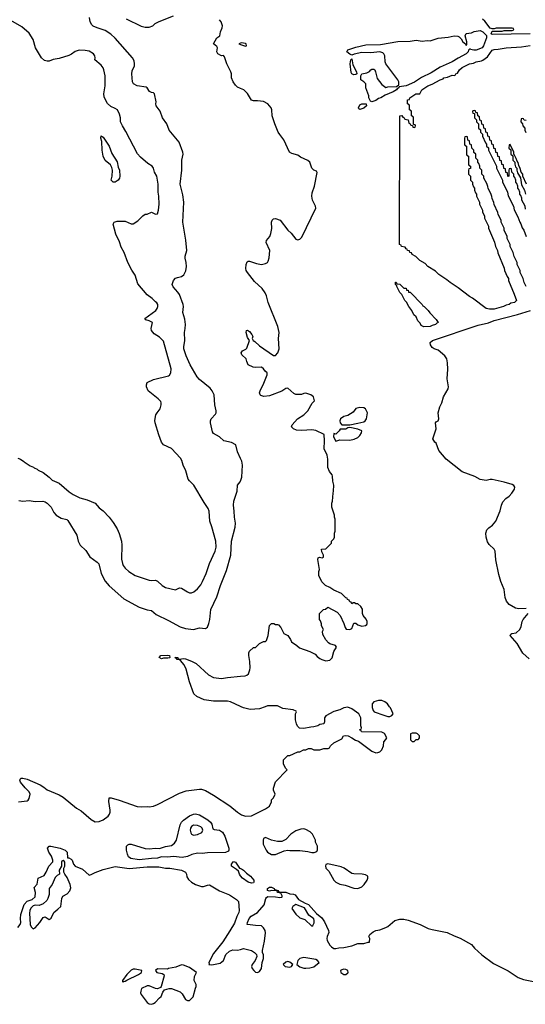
# Model space of a CAD drawing. Header units: inches. Extents: x 1771504 to 1971212, y 471788 to 643615.
# Tile 541 of 587: x 1937797 to 1942840, y 527034 to 536850. Entities that reach past the tile are written whole.
import ezdxf

# ---------------------------------------------------------------- set-up
doc = ezdxf.new("R2010")
doc.units = ezdxf.units.IN
doc.header["$MEASUREMENT"] = 0
for name, color, linetype in [('B9532', 7, 'Continuous'), ('B9533', 7, 'Continuous'), ('B9542', 7, 'Continuous'), ('B9543', 7, 'Continuous')]:
    doc.layers.add(name, color=color, linetype=linetype)

msp = doc.modelspace()

# ---------------------------------------------------------------- linework, layer by layer
at = {"layer": 'B9532', "color": 5}
for points, elevation in [([(1937785.9, 529054.1), (1937870, 529063), (1937881.2, 529070), (1937893.1, 529086.9), (1937902, 529130), (1937891, 529151), (1937850, 529192), (1937803.7, 529250), (1937797.2, 529270), (1937800.9, 529279.1), (1937812.9, 529287.1), (1937830, 529287.7), (1937870, 529279.3), (1938000.9, 529220.9), (1938038.3, 529198.3), (1938070, 529170.7), (1938190, 529122.8), (1938230, 529098.8), (1938364.7, 528990), (1938410, 528964), (1938510, 528875.5), (1938550, 528854.4), (1938590, 528856.4), (1938630, 528872.4), (1938679.5, 528910), (1938694, 528930), (1938700.7, 528950), (1938700.7, 528970), (1938684.7, 529055.3), (1938690, 529091.3), (1938710, 529091), (1938790, 529068.2), (1938970, 529007.3), (1939010, 529002.8), (1939070, 529006.8), (1939090, 529004), (1939130, 529010.6), (1939170, 529025.5), (1939390, 529140.5), (1939458.9, 529161.1), (1939590, 529178.8), (1939610, 529177.3), (1939650, 529164), (1939730, 529118), (1939893.1, 529013.1), (1939970, 528950.7), (1940000, 528930.7)], 240), ([(1937779.7, 527800.3), (1937802.9, 527830), (1937809.6, 527850), (1937805.1, 527890), (1937809.5, 527930), (1937841.2, 528030), (1937870, 528061), (1937920.2, 528079.8), (1937950, 528106), (1937954.5, 528150), (1937942, 528198), (1937970, 528232), (1937982, 528290), (1938041.2, 528318.8), (1938062, 528350), (1938088.7, 528410), (1938127.3, 528452.7), (1938128, 528470), (1938115.3, 528510), (1938088.7, 528550), (1938075.3, 528590), (1938090, 528612), (1938108.7, 528611.3), (1938202, 528590), (1938252, 528570), (1938271.3, 528550), (1938274, 528494), (1938286, 528494), (1938310, 528482), (1938322, 528470), (1938334.8, 528430), (1938350.4, 528410.4), (1938422.3, 528382.3), (1938490, 528322.8), (1938510, 528327.3), (1938550, 528348.5), (1938630, 528379.1), (1938750, 528406.8), (1938890, 528387.3), (1939070, 528404.6), (1939184.6, 528404.6), (1939250, 528391.7), (1939294, 528390), (1939410, 528372.7), (1939452, 528350), (1939462, 528330), (1939463.6, 528303.6), (1939479.6, 528279.6), (1939512, 528250), (1939552, 528230), (1939610, 528208.2), (1939630, 528208.2), (1939670, 528222.4), (1939690, 528224.4), (1939790, 528163.6), (1939890, 528127), (1939960, 528080), (1939979.1, 528059.1), (1939987.1, 527970), (1939982.7, 527950), (1939962.7, 527910), (1939938.1, 527841.9), (1939894.3, 527765.7), (1939822.5, 527657.5), (1939730, 527538.9), (1939683.8, 527450), (1939685.4, 527434.6), (1939682, 527430), (1939712.1, 527427.9), (1939796, 527444), (1939828.7, 527470), (1939854, 527530), (1939890, 527562.8), (1939923.3, 527576.7), (1939970, 527573.1), (1940000, 527581.8)], 220), ([(1940000, 528315.8), (1939989.3, 528330), (1939980.4, 528360.4), (1939959.3, 528379.3), (1939909.2, 528410), (1939910, 528432), (1939930, 528458), (1939951, 528450), (1939990.8, 528390.8), (1940000, 528387.9)], 220)]:
    msp.add_lwpolyline(points, dxfattribs=dict(at, elevation=elevation))
at = {"layer": 'B9532', "color": 5, "elevation": 220}
for points in [[(1939617.8, 528537.8), (1939570, 528541), (1939513.7, 528526.2), (1939470, 528506.2), (1939416, 528496), (1939330, 528507.5), (1939270, 528502.4), (1939210, 528505.5), (1939170, 528489.8), (1939110, 528489), (1938990, 528474.2), (1938906, 528486), (1938883.2, 528503.2), (1938871.1, 528530), (1938862.6, 528570), (1938863, 528610), (1938875.1, 528624.9), (1938888.6, 528631.5), (1938910, 528630.3), (1939048.6, 528588.6), (1939090, 528585.2), (1939150, 528591.9), (1939190, 528588.9), (1939250, 528606.8), (1939310, 528618.5), (1939339.8, 528640.2), (1939359.9, 528670), (1939397.9, 528822.1), (1939411.8, 528850), (1939431, 528870), (1939490, 528912.6), (1939530, 528929.4), (1939550, 528932.3), (1939590, 528924.1), (1939673.6, 528873.6), (1939699.7, 528850), (1939713, 528830), (1939722.5, 528782.5), (1939735.8, 528775.8), (1939790, 528771), (1939820.7, 528750), (1939844.1, 528710), (1939884.6, 528590), (1939883.6, 528570), (1939878.1, 528561.9), (1939850, 528547.1), (1939670, 528544.5)], [(1939530, 528821), (1939512, 528808), (1939501.8, 528790), (1939498.8, 528770), (1939502.3, 528742.3), (1939510, 528729), (1939530, 528720.7), (1939570, 528727.6), (1939614.4, 528745.6), (1939624.8, 528770), (1939618.5, 528790), (1939602.4, 528802.4), (1939570, 528815.8)], [(1938230, 528466), (1938218, 528462), (1938214, 528450), (1938214, 528410), (1938192, 528370), (1938194, 528330), (1938170, 528318), (1938150, 528298), (1938121, 528230), (1938091.3, 528190), (1938091, 528130), (1938078.8, 528090), (1938066.8, 528070), (1938030, 528037.2), (1937990, 528019), (1937950, 528021.2), (1937930, 528017.2), (1937908, 527992), (1937899.1, 527970), (1937895.9, 527944.1), (1937903, 527830), (1937910, 527806), (1937930, 527786), (1937950, 527794.8), (1937976.1, 527823.9), (1937999.3, 527850), (1938030, 527898), (1938050, 527904.7), (1938090, 527881), (1938110, 527892), (1938137.2, 527950), (1938178.9, 527981.1), (1938208.7, 528010), (1938216, 528090), (1938226.3, 528113.7), (1938270, 528134), (1938295.6, 528164.4), (1938306.3, 528193.7), (1938300.9, 528230), (1938270, 528298), (1938246, 528330), (1938238, 528350), (1938238, 528390), (1938246, 528410), (1938246, 528450), (1938242, 528462)], [(1939410, 527426), (1939355.4, 527404.6), (1939282, 527390), (1939270, 527384), (1939170, 527388), (1939152, 527370), (1939164.7, 527350), (1939219.6, 527339.6), (1939234, 527330), (1939238, 527318), (1939207.5, 527212.5), (1939199.8, 527200.2), (1939170, 527189.2), (1939150, 527192.7), (1939090, 527217.2), (1939070, 527217.2), (1939011.3, 527190), (1939004, 527164), (1939002.8, 527150), (1939010, 527132), (1939070, 527051), (1939090, 527038.8), (1939110, 527034), (1939130, 527040.7), (1939149.5, 527050.5), (1939190, 527098), (1939209, 527111), (1939224.7, 527155.3), (1939242.7, 527177.3), (1939289.4, 527190.6), (1939310, 527190.5), (1939398.6, 527158.6), (1939419, 527139), (1939450, 527082), (1939470, 527072), (1939490, 527072), (1939528.7, 527110), (1939550, 527194), (1939558, 527210), (1939558, 527230), (1939538, 527270), (1939542, 527310), (1939562, 527350), (1939490, 527399.7), (1939430, 527425.1)], [(1938950, 527385.1), (1938930, 527383.5), (1938910, 527374.3), (1938864, 527330), (1938822, 527270), (1938822, 527262), (1938830, 527256), (1938837, 527263), (1938850, 527264.6), (1938864.7, 527275.3), (1938983.6, 527330), (1939012.7, 527350), (1939015.3, 527370)]]:
    msp.add_lwpolyline(points, close=True, dxfattribs=at)
at = {"layer": 'B9533', "color": 5}
for points, elevation in [([(1937779.8, 532479.8), (1937804.7, 532470), (1937817.1, 532457.1), (1937834.8, 532450), (1937841.6, 532441.6), (1937902.5, 532402.5), (1937934.8, 532390), (1937941.6, 532381.6), (1937970.8, 532370), (1937980.4, 532360.4), (1938030, 532334.4), (1938090, 532290.3), (1938120.2, 532260.2), (1938190.2, 532230.2), (1938290, 532142), (1938330, 532114.9), (1938397, 532083), (1938470, 532062.4), (1938550.4, 532030), (1938590, 531984.4), (1938630, 531952.4), (1938688.7, 531890), (1938730, 531837.1), (1938770, 531773), (1938790, 531727.3), (1938812.6, 531650), (1938816.9, 531610), (1938812.8, 531472.8), (1938820.9, 531430), (1938829.3, 531409.3), (1938850, 531380.4), (1938886, 531350), (1938950, 531307.6), (1939090, 531263.7), (1939110, 531259.5), (1939150, 531262.4), (1939170, 531254), (1939219.3, 531210), (1939250, 531190.4), (1939350, 531166.4), (1939390, 531185.5), (1939410, 531183.1), (1939470, 531145.7), (1939490, 531137), (1939510, 531135.8), (1939534.6, 531145.4), (1939570, 531176.4), (1939603.1, 531216.9), (1939621.2, 531250), (1939656.4, 531330), (1939689.8, 531430), (1939747.9, 531550), (1939755.7, 531590), (1939752, 531652), (1939713.8, 531793.8), (1939692.8, 531850), (1939687.2, 531950), (1939677.8, 531977.8), (1939635.4, 532035.4), (1939533.3, 532210), (1939490, 532251.8), (1939477.4, 532270), (1939452.9, 532352.9), (1939427, 532410), (1939414.7, 532454.7), (1939400.1, 532480.1), (1939310, 532575.1), (1939230, 532612.7), (1939210, 532637.2), (1939184, 532710), (1939147.3, 532830), (1939144.8, 532855.2), (1939156.2, 532910), (1939168.1, 532931.9), (1939199.3, 532970), (1939208.9, 533008.9), (1939208.7, 533030), (1939203.1, 533043.1), (1939179, 533070), (1939079, 533150), (1939061.2, 533190), (1939062, 533210), (1939070, 533231.3), (1939130, 533262.8), (1939281.2, 533298.8), (1939290, 533304.7), (1939305.2, 533330), (1939309.4, 533370), (1939230, 533644), (1939190, 533686), (1939138.3, 533718.3), (1939112.3, 533750), (1939109.5, 533770), (1939121.2, 533830), (1939090, 533847), (1939056, 533856), (1939045.2, 533870), (1939155.6, 533950), (1939169.4, 533970), (1939176, 533990), (1939176, 534010), (1939166.3, 534026.3), (1939150, 534037.2), (1939119.3, 534070), (1939067.5, 534107.5), (1938975.2, 534215.2), (1938950, 534303.7), (1938914, 534354), (1938874.5, 534430), (1938840.4, 534530), (1938810, 534582), (1938793.8, 534633.8), (1938754.7, 534710), (1938729.7, 534810), (1938738.7, 534830), (1938770, 534840.2), (1938850, 534840.3), (1938910, 534814.3), (1938930, 534814.3), (1938975.5, 534844.5), (1939024.1, 534895.9), (1939050, 534912), (1939070, 534912), (1939110, 534931), (1939150, 534912), (1939170, 534914), (1939182, 534950), (1939189, 535010), (1939185.2, 535090), (1939177.2, 535130), (1939177.2, 535210), (1939164, 535290), (1939142, 535330), (1939133.2, 535370), (1939119, 535390), (1939074.8, 535414.8), (1939000.5, 535480.5), (1938971.8, 535511.8), (1938856.5, 535736.5), (1938821.2, 535790), (1938804, 535830), (1938801.2, 535870), (1938792.1, 535907.9), (1938771.8, 535950), (1938750, 535965.1), (1938704.6, 535984.6), (1938674.4, 536014.4), (1938658.3, 536038.3), (1938641, 536081), (1938636.8, 536110), (1938649.7, 536190.3), (1938648.1, 536290), (1938636.3, 536350), (1938629.6, 536370), (1938610, 536395.6), (1938545.2, 536450), (1938549, 536470), (1938545.2, 536490), (1938532.7, 536510), (1938490, 536535.1), (1938450, 536544.2), (1938390, 536545.6), (1938350, 536533.6), (1938314, 536506), (1938287.5, 536492.5), (1938190, 536464.2), (1938130, 536452.3), (1938090, 536437.7), (1938070, 536435.3), (1938043.7, 536443.7), (1938016.1, 536470), (1937954.3, 536570), (1937930.8, 536650.8), (1937890, 536716.2), (1937818.6, 536778.6), (1937710, 536841)], 280), ([(1940000, 532475.3), (1939970, 532540.9), (1939951.9, 532610), (1939910, 532634), (1939832.5, 532652.5), (1939790, 532691.8), (1939730, 532724.7), (1939720.8, 532740.8), (1939699.9, 532830), (1939701.1, 532850), (1939707.9, 532872.1), (1939750, 532918.7), (1939755.9, 532930), (1939757.7, 532950), (1939743.7, 533010), (1939735.8, 533110), (1939717.9, 533150), (1939697.2, 533177.2), (1939590, 533264.3), (1939568.6, 533290), (1939496.5, 533410), (1939457.9, 533497.9), (1939435.7, 533570), (1939434.2, 533590), (1939445.7, 533650), (1939439.3, 533730), (1939449, 533771), (1939451.7, 533810), (1939443.5, 533863.5), (1939424.4, 533930), (1939429.7, 533990), (1939426.6, 534010), (1939390.7, 534110), (1939374.7, 534134.7), (1939327.2, 534187.2), (1939318.3, 534210), (1939330, 534248.8), (1939350, 534272.3), (1939370, 534280.8), (1939410, 534288), (1939433.4, 534306.6), (1939454.5, 534345.5), (1939462, 534390), (1939458.6, 534430), (1939446.5, 534473.5), (1939447.6, 534492.4), (1939464.8, 534550), (1939453.3, 534653.3), (1939424.4, 534830), (1939435, 535030), (1939425.2, 535105.2), (1939398.9, 535210), (1939414, 535350), (1939414.3, 535450), (1939427.6, 535510), (1939425.6, 535530), (1939387.7, 535627.7), (1939287, 535750), (1939264.5, 535810), (1939220.9, 535870), (1939197.6, 535937.6), (1939159, 535990), (1939154, 536010), (1939159, 536030), (1939142, 536110), (1939130, 536122), (1939110, 536124), (1939092.9, 536132.9), (1939069.5, 536169.5), (1939058, 536178), (1938970, 536191.6), (1938932.7, 536210), (1938923.7, 536230), (1938914.7, 536310), (1938919.7, 536340.3), (1938941.6, 536390), (1938942.4, 536410), (1938938.3, 536438.3), (1938922.9, 536470), (1938750, 536664), (1938705.5, 536705.5), (1938650, 536742.8), (1938569.5, 536770), (1938530, 536786.6), (1938517.1, 536797.1), (1938500.2, 536830), (1938493.8, 536870)], 260), ([(1938859.6, 536859.6), (1939010, 536784.2), (1939050, 536774), (1939090, 536774.9), (1939125.2, 536790), (1939149.7, 536810.3), (1939188.3, 536831.7), (1939332.7, 536887.3)], 260), ([(1940000, 536164.2), (1939970, 536177), (1939950, 536196), (1939927.3, 536230), (1939911.2, 536270), (1939909.7, 536310), (1939903.5, 536330), (1939862.6, 536410), (1939839.6, 536479.6), (1939830, 536493.2), (1939810, 536489.4), (1939774, 536510), (1939764, 536530), (1939768.7, 536570), (1939763.1, 536583.1), (1939728.7, 536610), (1939764, 536670), (1939794, 536690), (1939801.2, 536730), (1939817.6, 536770), (1939818.4, 536790), (1939807.5, 536827.5), (1939789.5, 536850)], 240), ([(1940000, 536615.8), (1939982, 536610), (1940000, 536603.9)], 240), ([(1937790, 532054.9), (1937830, 532051.3), (1937890, 532056.1), (1937950, 532045.5), (1938028.5, 532048.5), (1938050, 532042.9), (1938070.3, 532030), (1938110.2, 531990.1), (1938137.6, 531937.6), (1938161.6, 531910), (1938210, 531880.3), (1938266.1, 531866.1), (1938278.2, 531858.2), (1938368.4, 531710), (1938380.4, 531650), (1938401.6, 531610), (1938456.7, 531556.7), (1938495.1, 531495.1), (1938570, 531442), (1938584.7, 531424.7), (1938609.1, 531330), (1938650.9, 531250.9), (1938690, 531204.6), (1938834.8, 531074.8), (1938990, 530991.7), (1939070, 530966), (1939110, 530958.7), (1939159.2, 530919.2), (1939281.8, 530861.8), (1939397.1, 530797.1), (1939450, 530780.4), (1939529.2, 530769.2), (1939590, 530788.5), (1939650, 530779.3), (1939670, 530793.4), (1939684.4, 530830), (1939692.4, 530870), (1939702.4, 530970), (1939763.5, 531096.5), (1939800.7, 531210), (1939861, 531359), (1939904.2, 531510), (1939909.8, 531650), (1939946, 531790), (1939948, 531830), (1939938, 531890), (1939937, 531950), (1939929.7, 532010), (1939933, 532050), (1939966.9, 532150), (1939969.6, 532210), (1939997.4, 532242.6), (1940000, 532249.8)], 260), ([(1940000, 530002.6), (1939898, 530050), (1939870, 530057.2), (1939730, 530057.2), (1939638, 530070), (1939563.7, 530103.7), (1939534, 530130), (1939490, 530248), (1939456.2, 530376.2), (1939437.5, 530417.5), (1939400.4, 530460.4), (1939390, 530468), (1939366, 530470), (1939362, 530482), (1939346, 530490), (1939374, 530490), (1939378, 530478), (1939390, 530474), (1939430, 530481), (1939450, 530478.8), (1939510, 530456.3), (1939557.3, 530430), (1939678.8, 530318.8), (1939730, 530290.7), (1939810, 530282), (1939870, 530293.4), (1940000, 530305.7)], 240)]:
    msp.add_lwpolyline(points, dxfattribs=dict(at, elevation=elevation))
for points, elevation in [([(1938750, 535229.7), (1938728.7, 535230), (1938709.6, 535250), (1938719.3, 535290), (1938722, 535350), (1938714.8, 535374.8), (1938701.5, 535401.5), (1938650, 535444.5), (1938630, 535488.7), (1938620.4, 535550), (1938615.2, 535635.2), (1938604.7, 535670), (1938610, 535690.3), (1938630, 535677.6), (1938688.4, 535590), (1938715.1, 535515.1), (1938770, 535431.3), (1938778, 535378), (1938791.5, 535350), (1938796, 535290), (1938791.9, 535270), (1938778, 535250)], 280), ([(1939210, 530478), (1939188, 530490), (1939206, 530510), (1939270, 530514.8), (1939292, 530510), (1939294, 530490), (1939290, 530488), (1939276, 530484), (1939230, 530484)], 240)]:
    msp.add_lwpolyline(points, close=True, dxfattribs=dict(at, elevation=elevation))
at = {"layer": 'B9542', "color": 5}
for points, elevation in [([(1940000, 528930.7), (1940010, 528924), (1940050, 528911), (1940110, 528911.3), (1940250, 528982), (1940288, 529010), (1940307.3, 529052.7), (1940308.4, 529071.6), (1940330, 529094), (1940346, 529130), (1940328.4, 529168.4), (1940328, 529190), (1940349.1, 529250.9), (1940466, 529370), (1940448.4, 529388.4), (1940428, 529430), (1940428, 529470), (1940470, 529514), (1940490, 529514), (1940570, 529552), (1940590, 529552), (1940628.4, 529571.6), (1940650, 529572), (1940676.4, 529583.6), (1940703.6, 529583.6), (1940731.6, 529571.6), (1940790, 529571.3), (1940830, 529584.7), (1940874.6, 529585.4), (1940888.4, 529591.6), (1940898, 529610), (1940930, 529642), (1941010, 529682), (1941026, 529710), (1941050, 529714), (1941071.6, 529711.6), (1941110, 529692), (1941146.4, 529666.4), (1941176, 529656), (1941310, 529558), (1941350, 529542), (1941370, 529544.7), (1941390, 529552), (1941408, 529570), (1941426, 529610), (1941428.4, 529651.6), (1941450, 529674), (1941458, 529690), (1941434.6, 529734.6), (1941410, 529748), (1941206, 529750), (1941202, 529762), (1941186, 529770), (1941202, 529778), (1941206, 529790), (1941198, 529810), (1941198, 529890), (1941178, 529930), (1941110, 529979), (1941070, 529996), (1941030, 529989), (1940990, 529969), (1940930, 529953.2), (1940852, 529910), (1940838, 529890), (1940838, 529850), (1940830.7, 529829.3), (1940790, 529822), (1940770.7, 529809.3), (1940730, 529799), (1940702, 529798), (1940630, 529782), (1940588.4, 529788.4), (1940568.4, 529808.4), (1940558, 529830), (1940548.4, 529871.6), (1940548.7, 529931.3), (1940558, 529950), (1940555.3, 529955.3), (1940526, 529970), (1940423.1, 529983.1), (1940387.1, 530000)], 240), ([(1940246.6, 530000), (1940190, 529979), (1940094.6, 529974.6), (1940030, 529988.7), (1940005.6, 530000)], 240), ([(1941312.5, 530000), (1941312.7, 529992.7), (1941323.6, 529963.6), (1941334, 529950), (1941430, 529916), (1941470, 529904.7), (1941490, 529904.7), (1941510, 529912), (1941522, 529930), (1941494, 529990), (1941486.5, 530000)], 240), ([(1940000, 528387.9), (1940010, 528384.7), (1940030, 528370.7), (1940059.9, 528339.9), (1940100.7, 528310), (1940132.1, 528272.1), (1940133.4, 528250), (1940130, 528245.2), (1940110, 528242), (1940075.3, 528250), (1940019.3, 528290), (1940000, 528315.8)], 220), ([(1940000, 527581.8), (1940030, 527590.4), (1940108.9, 527568.9), (1940138.8, 527550), (1940158, 527530), (1940161, 527510), (1940144, 527470), (1940114.8, 527430), (1940107.7, 527410), (1940114.8, 527390), (1940131, 527370), (1940150, 527354.8), (1940170, 527350.8), (1940190, 527361), (1940209.2, 527390), (1940215.3, 527450), (1940228.7, 527490), (1940227.3, 527527.3), (1940218, 527550), (1940218, 527570), (1940237.6, 527662.4), (1940247.5, 527747.5), (1940245.1, 527770), (1940230, 527797.2), (1940210, 527815.3), (1940150, 527818), (1940069, 527829), (1940066, 527830), (1940068.4, 527848.4), (1940086.6, 527890), (1940106.2, 527913.8), (1940170, 527950.8), (1940235.1, 528024.9), (1940252, 528088), (1940260.1, 528099.9), (1940272.7, 528107.3), (1940350, 528106.4), (1940390, 528098.8), (1940410, 528102), (1940413.6, 528106.4), (1940414.6, 528114.6), (1940402, 528142), (1940370, 528148), (1940366, 528166), (1940310, 528168.7), (1940290, 528162), (1940268.8, 528168.9), (1940268.7, 528190), (1940290, 528202), (1940310, 528202), (1940334, 528190), (1940338, 528178), (1940374, 528170), (1940378, 528158), (1940392, 528152), (1940450, 528150.8), (1940490, 528136), (1940529.1, 528130.9), (1940544.5, 528124.5), (1940578.8, 528078.8), (1940642.8, 528042.8), (1940676, 528030), (1940758.8, 527938.8), (1940810, 527894.8), (1940836.1, 527856.1), (1940878, 527770), (1940880.5, 527750), (1940864, 527710), (1940860.7, 527690), (1940864, 527670), (1940890, 527622.8), (1940905.5, 527605.5), (1940930, 527590.7), (1940950, 527590.7), (1940981.5, 527598.5), (1941030, 527599.3), (1941110, 527617.3), (1941170, 527641), (1941230, 527638.8), (1941274, 527654), (1941286, 527654), (1941288, 527690), (1941278, 527710), (1941288, 527730), (1941323.2, 527756.8), (1941350, 527770.8), (1941390, 527776), (1941450, 527798.8), (1941470, 527810.8), (1941539, 527870), (1941590, 527884.4), (1941630, 527883.1), (1941670, 527874), (1941790.4, 527830.4), (1941870, 527791), (1941910, 527778.8), (1942062, 527750), (1942130, 527715.5), (1942190, 527692.7), (1942304.9, 527630), (1942333.4, 527593.4), (1942406.2, 527526.2), (1942522, 527442), (1942670, 527368.8), (1942770, 527301.8), (1942822.6, 527282.6), (1942970, 527252.3)], 220)]:
    msp.add_lwpolyline(points, dxfattribs=dict(at, elevation=elevation))
for points, elevation in [([(1941750, 529738), (1941710, 529738), (1941694, 529730), (1941694, 529670), (1941710, 529654), (1941730, 529654), (1941750, 529674), (1941770, 529674), (1941778, 529682), (1941786, 529690), (1941786, 529710), (1941766, 529730)], 240), ([(1940630, 528782), (1940599.6, 528780.4), (1940550, 528762), (1940502, 528730), (1940450, 528678), (1940410, 528658), (1940370, 528658), (1940308.8, 528668.9), (1940250, 528698), (1940230, 528686), (1940224.7, 528670), (1940226.8, 528630), (1940256, 528570), (1940270, 528551.3), (1940307.9, 528527.9), (1940350, 528527.3), (1940436.5, 528563.5), (1940470, 528571.3), (1940490, 528567.3), (1940590, 528566.8), (1940670, 528558), (1940710, 528546), (1940733.6, 528546.4), (1940762, 528558), (1940767.3, 528572.7), (1940768, 528610), (1940748, 528650), (1940748, 528670), (1940718, 528730), (1940693.6, 528753.6), (1940650, 528778)], 240), ([(1940870, 528435.3), (1940851.6, 528428.4), (1940846, 528414), (1940851.3, 528390), (1940880.5, 528360.5), (1940930, 528270.8), (1940950, 528250.7), (1940990, 528233), (1941042.8, 528222.8), (1941130.6, 528190.6), (1941170, 528188), (1941210, 528205.5), (1941232, 528230), (1941261.2, 528270), (1941269, 528290), (1941268, 528310), (1941244.7, 528324.7), (1941212.9, 528332.9), (1941130, 528334), (1941110, 528339), (1941032.1, 528392.1), (1941003.7, 528403.7)], 240), ([(1940550, 528028.7), (1940522, 528010), (1940512, 527990), (1940550, 527932), (1940590, 527896), (1940641, 527881), (1940710, 527814), (1940722, 527818), (1940734.6, 527845.4), (1940735.3, 527870), (1940730, 527886), (1940682, 527922), (1940636.5, 527996.5)], 220), ([(1940630, 527499.3), (1940592, 527490), (1940571, 527470), (1940562, 527430), (1940590, 527407.7), (1940630, 527395.5), (1940650, 527394.9), (1940690, 527397.1), (1940730, 527406.4), (1940784, 527450), (1940768.7, 527470), (1940750, 527479.3)], 220), ([(1940470, 527459.3), (1940450, 527452.7), (1940426, 527430), (1940444.7, 527410), (1940490, 527405.5), (1940508, 527410), (1940522, 527430), (1940492.5, 527452.5)], 220), ([(1941030, 527384), (1941010, 527379), (1940998, 527370), (1941001, 527350), (1941030, 527331), (1941050, 527331), (1941070, 527346.8), (1941072.7, 527352.7), (1941068.7, 527370), (1941050, 527381.2)], 220)]:
    msp.add_lwpolyline(points, close=True, dxfattribs=dict(at, elevation=elevation))
at = {"layer": 'B9543', "color": 5}
for points, elevation in [([(1942889.3, 536709.3), (1942510, 536702), (1942498, 536710), (1942510, 536734), (1942610, 536734), (1942630, 536742), (1942710, 536742), (1942726, 536750), (1942722, 536762), (1942710, 536766), (1942550, 536766), (1942530, 536758), (1942510, 536758), (1942490, 536764), (1942434.6, 536834.6), (1942414.1, 536854.1)], 220), ([(1940000, 536603.9), (1940050, 536586.8), (1940058, 536590), (1940055.3, 536610), (1940050, 536612.3), (1940010, 536619), (1940000, 536615.8)], 240), ([(1942848, 534190), (1942828, 534230), (1942818, 534270), (1942788.8, 534328.9), (1942788, 534350), (1942758, 534410), (1942758, 534430), (1942728, 534490), (1942718, 534530), (1942688.8, 534588.9), (1942688, 534610), (1942658, 534670), (1942658, 534690), (1942628, 534750), (1942628, 534770), (1942598, 534830), (1942598, 534850), (1942568.4, 534908.4), (1942567.3, 534927.3), (1942528.4, 535008.4), (1942527.3, 535027.3), (1942508.4, 535068.4), (1942507.3, 535087.3), (1942496.4, 535116.4), (1942468.4, 535168.4), (1942467.3, 535187.3), (1942456.4, 535216.4), (1942426, 535270), (1942426, 535290), (1942406, 535310), (1942406, 535350), (1942386, 535370), (1942386, 535390), (1942376.4, 535416.4), (1942366, 535430), (1942366, 535450), (1942346, 535470), (1942346, 535510), (1942327.3, 535527.3), (1942326, 535550), (1942306, 535570), (1942302, 535602), (1942286, 535610), (1942282, 535642), (1942266, 535650), (1942262, 535682), (1942250, 535686), (1942238, 535682), (1942234, 535670), (1942234, 535610), (1942238, 535598), (1942254, 535590), (1942254, 535510), (1942258, 535498), (1942274, 535490), (1942274, 535410), (1942278, 535398), (1942294, 535390), (1942292.7, 535367.3), (1942278, 535362), (1942274, 535350), (1942274, 535310), (1942294, 535290), (1942294, 535250), (1942314, 535230), (1942314, 535210), (1942323.6, 535183.6), (1942334, 535170), (1942334, 535150), (1942343.6, 535123.6), (1942354, 535110), (1942354, 535090), (1942382, 535030), (1942382, 535010), (1942411.6, 534951.6), (1942412.7, 534932.7), (1942431.6, 534891.6), (1942432, 534870), (1942472, 534790), (1942472, 534770), (1942531.2, 534631.1), (1942542, 534590), (1942562, 534550), (1942565.4, 534525.4), (1942630, 534374), (1942632, 534350), (1942658, 534290), (1942671.3, 534270), (1942672, 534250), (1942730, 534114), (1942751.3, 534050), (1942732, 534030), (1942696.8, 534023.2), (1942678, 534010), (1942650, 534004.5), (1942621, 533990), (1942530, 533965.4), (1942483.3, 533963.3), (1942449, 533970), (1942312.7, 534072.7), (1942282, 534090), (1942170, 534175.3), (1942089.4, 534229.4), (1942057.2, 534257.2), (1941978, 534310), (1941943.1, 534343.1), (1941868, 534390), (1941840.4, 534420.4), (1941789.1, 534449.1), (1941748.4, 534488.4), (1941710, 534508), (1941706, 534526), (1941688.8, 534528.9), (1941686, 534546), (1941666, 534550), (1941662, 534562), (1941650, 534566), (1941642, 534582), (1941606, 534590), (1941602, 534602), (1941586, 534610), (1941587.3, 535892.7), (1941610, 535894), (1941618, 535878), (1941632.7, 535872.7), (1941638, 535858), (1941672.7, 535852.7), (1941678, 535818), (1941692.7, 535812.7), (1941698, 535798), (1941714, 535794), (1941718, 535778), (1941730, 535774), (1941742, 535778), (1941746, 535790), (1941742, 535802), (1941726, 535806), (1941726, 535870), (1941722, 535882), (1941706, 535890), (1941706, 535930), (1941702, 535942), (1941686, 535950), (1941686, 535990), (1941682, 536002), (1941666, 536010), (1941666, 536050), (1941686, 536054), (1941688, 536070), (1941748, 536110), (1941788, 536112), (1941808.7, 536150), (1941869, 536190), (1941912.5, 536207.5), (1941990, 536250.7), (1942020.4, 536259.6), (1942028.7, 536270), (1942063.1, 536276.9), (1942110, 536298), (1942130, 536294), (1942142, 536298), (1942146, 536310), (1942162, 536318), (1942182, 536350), (1942210, 536374), (1942282, 536410), (1942322, 536418), (1942350, 536430.6), (1942402, 536438), (1942415.3, 536444.7), (1942462, 536478), (1942510, 536546), (1942530, 536554), (1942570, 536554.8), (1942650, 536570.5), (1942802, 536578), (1942890, 536593.4)], 220), ([(1940000, 530305.7), (1940046, 530310), (1940063.2, 530316.8), (1940079, 530330), (1940092.9, 530367.1), (1940096, 530390), (1940093.2, 530450), (1940082, 530510), (1940083.1, 530536.9), (1940090, 530554), (1940128.4, 530591.6), (1940150, 530592), (1940160.4, 530599.6), (1940190, 530632), (1940228.8, 530651.1), (1940250, 530652), (1940258, 530662), (1940274, 530710), (1940288, 530810), (1940308.4, 530831.6), (1940331.2, 530831.1), (1940350, 530822), (1940370, 530822), (1940376.9, 530816.9), (1940402, 530790), (1940431.6, 530731.6), (1940471.3, 530710), (1940498, 530670), (1940507.1, 530647.1), (1940562, 530610), (1940586.4, 530586.4), (1940690, 530551.3), (1940743.5, 530523.5), (1940762.4, 530502.4), (1940790, 530482), (1940811.3, 530470), (1940850, 530458.8), (1940890, 530464.7), (1940913.6, 530486.4), (1940929.3, 530550.7), (1940955.3, 530595.3), (1940946, 530610), (1940890, 530628), (1940876.4, 530636.4), (1940850, 530666), (1940820.4, 530720.4), (1940818, 530750), (1940826, 530770), (1940808.4, 530808.4), (1940807.3, 530827.3), (1940796.4, 530856.4), (1940788, 530870), (1940788, 530930), (1940826, 530970), (1940847.3, 530972.7), (1940870, 530992), (1940963.6, 530943.6), (1940992, 530910), (1941031.6, 530831.6), (1941042, 530790), (1941052.7, 530772.7), (1941090, 530772), (1941110, 530782), (1941130, 530834), (1941150, 530832), (1941170, 530818), (1941210, 530804.7), (1941246, 530810), (1941259, 530821), (1941262, 530830), (1941262, 530850), (1941252.9, 530872.9), (1941222, 530910), (1941215.3, 530930), (1941214.6, 530974.6), (1941200.4, 531000.4), (1941170, 531026), (1941150, 531026), (1941136.4, 531036.4), (1941122, 531038), (1941110, 531026), (1941102, 531042), (1941090, 531046), (1941082, 531062), (1941066, 531070), (1941062, 531082), (1941050, 531086), (1941006, 531130), (1940930, 531162), (1940890, 531188.7), (1940846, 531210), (1940810, 531246), (1940782, 531310), (1940782, 531350), (1940788.7, 531370), (1940769, 531470), (1940775.3, 531484.7), (1940786, 531490), (1940814, 531486), (1940827.3, 531492.7), (1940828, 531510), (1940810, 531546), (1940808, 531570), (1940850, 531574), (1940906, 531630), (1940908.4, 531651.6), (1940930, 531674), (1940935.3, 531690), (1940935.3, 531730), (1940942, 531750), (1940942, 531870), (1940935.3, 531890), (1940935.3, 531910), (1940908.7, 531990), (1940908.8, 532028.9), (1940915.3, 532050), (1940922, 532130), (1940928, 532150), (1940928.7, 532210), (1940919, 532250), (1940918, 532298), (1940913.2, 532313.2), (1940886, 532346), (1940870, 532386), (1940869.3, 532469.3), (1940864, 532510), (1940835.3, 532570), (1940838, 532650), (1940832.9, 532712.9), (1940750, 532756), (1940710, 532760.9), (1940610, 532754), (1940556.4, 532756.4), (1940528, 532770), (1940508, 532790), (1940515.3, 532810), (1940568.7, 532870), (1940630, 532911), (1940670, 532951.3), (1940713.2, 533026.8), (1940738, 533050), (1940728.7, 533090), (1940702, 533110), (1940650, 533125.2), (1940630, 533124), (1940606.4, 533113.6), (1940550, 533114), (1940530, 533124), (1940470, 533177), (1940450, 533173.6), (1940410, 533147.3), (1940290, 533098.7), (1940232, 533092), (1940202, 533102), (1940194, 533110), (1940189.3, 533129.3), (1940194, 533150), (1940232.9, 533227.1), (1940266, 533310), (1940265.2, 533330), (1940245.4, 533345.4), (1940229, 533370), (1940210, 533385.2), (1940150, 533381.2), (1940126.3, 533386.3), (1940075.3, 533410), (1940061.5, 533441.5), (1940057.2, 533470), (1940012.7, 533510), (1940007, 533530), (1940019, 533550), (1940054, 533566), (1940063.7, 533576.3), (1940088.7, 533650), (1940070, 533682), (1940056, 533730), (1940058, 533750), (1940070, 533754), (1940090, 533740.7), (1940113.4, 533710), (1940120.7, 533690), (1940116, 533670), (1940124.7, 533650), (1940141.6, 533641.6), (1940190, 533598.4), (1940330, 533501.1), (1940350, 533502.6), (1940373, 533527), (1940384.8, 533570), (1940378.4, 533670), (1940384.2, 533730), (1940371, 533791), (1940274.6, 534030), (1940258, 534098), (1940245.8, 534125.8), (1940216.4, 534170), (1940139.5, 534239.5), (1940067.8, 534330), (1940055.1, 534350), (1940051.3, 534370), (1940054.5, 534410), (1940064.5, 534435.5), (1940077.2, 534442.8), (1940090, 534443), (1940158, 534418), (1940210, 534410.2), (1940250, 534418.7), (1940267, 534430), (1940276.6, 534443.4), (1940285.5, 534474.5), (1940290.6, 534550), (1940256.4, 534630), (1940259.7, 534650), (1940291.1, 534690), (1940301.8, 534718.2), (1940312, 534768.1), (1940310, 534832), (1940314.5, 534850), (1940330, 534863.8), (1940350, 534866.7), (1940394, 534850), (1940470, 534752.2), (1940503.1, 534723.1), (1940550, 534660.5), (1940570, 534654), (1940590, 534662.8), (1940610, 534682.6), (1940749.5, 534970), (1940747, 534990), (1940717.6, 535050), (1940711.2, 535090), (1940715.4, 535124.6), (1940738, 535190), (1940765.2, 535325.2), (1940758.6, 535338.6), (1940729.4, 535349.4), (1940710, 535368.7), (1940689.4, 535429.4), (1940670, 535445.2), (1940599, 535479), (1940570, 535498), (1940510, 535515.3), (1940489, 535530), (1940432.1, 535652.1), (1940390, 535704), (1940375.1, 535730), (1940341.6, 535810), (1940315.6, 535890), (1940312, 535950), (1940306.6, 535970), (1940272.4, 536012.4), (1940230, 536035.6), (1940170, 536042), (1940130, 536040.9), (1940110, 536046), (1940070, 536114.5), (1940030.9, 536150.9), (1940000, 536164.2)], 240), ([(1942840.4, 534960.4), (1942838, 534990), (1942806, 535050), (1942806, 535070), (1942796.4, 535096.4), (1942786, 535110), (1942786, 535130), (1942776.4, 535156.4), (1942766, 535170), (1942766, 535190), (1942756.4, 535216.4), (1942746, 535230), (1942746, 535250), (1942736.4, 535276.4), (1942726, 535290), (1942726, 535310), (1942706, 535330), (1942702, 535362), (1942690, 535366), (1942678, 535362), (1942674, 535350), (1942674, 535290), (1942667.3, 535287.3), (1942662, 535322), (1942647.3, 535327.3), (1942642, 535362), (1942627.3, 535367.3), (1942622, 535402), (1942607.3, 535407.3), (1942602, 535442), (1942587.3, 535447.3), (1942582, 535482), (1942567.3, 535487.3), (1942562, 535522), (1942547.3, 535527.3), (1942542, 535562), (1942527.3, 535567.3), (1942522, 535602), (1942507.3, 535607.3), (1942502, 535642), (1942487.3, 535647.3), (1942482, 535682), (1942467.3, 535687.3), (1942462, 535722), (1942447.3, 535727.3), (1942442, 535762), (1942427.3, 535767.3), (1942422, 535802), (1942407.3, 535807.3), (1942402, 535842), (1942387.3, 535847.3), (1942382, 535882), (1942366, 535890), (1942362, 535922), (1942346, 535926), (1942342, 535942), (1942330, 535946), (1942318, 535942), (1942314, 535930), (1942318, 535918), (1942334, 535914), (1942334, 535870), (1942352.7, 535852.7), (1942354, 535830), (1942374, 535810), (1942374, 535770), (1942392.7, 535752.7), (1942394, 535730), (1942414, 535710), (1942414, 535690), (1942443.6, 535623.6), (1942454, 535610), (1942454, 535590), (1942472.7, 535572.7), (1942474, 535550), (1942482, 535530), (1942554, 535390), (1942554, 535370), (1942611.6, 535251.6), (1942612.7, 535232.7), (1942662, 535130), (1942670, 535094), (1942722, 534990), (1942730, 534954), (1942765.4, 534885.4), (1942784.7, 534830), (1942796, 534816), (1942810, 534774), (1942824.7, 534750), (1942847.1, 534687.1)], 220), ([(1942850, 535846), (1942827.3, 535847.3), (1942822, 535862), (1942810, 535866), (1942798, 535862), (1942794, 535830), (1942812.7, 535812.7), (1942814, 535790), (1942834, 535770), (1942834, 535750), (1942843.6, 535723.6)], 220), ([(1942853.2, 535210), (1942815.3, 535290), (1942814, 535310), (1942798, 535330), (1942790, 535366), (1942775.3, 535395.3), (1942770, 535426), (1942758, 535438), (1942750, 535466), (1942730, 535506), (1942726, 535506), (1942726, 535530), (1942690, 535606), (1942678, 535602), (1942674, 535570), (1942694, 535554), (1942694, 535510), (1942714, 535494), (1942714, 535450), (1942734, 535430), (1942734, 535410), (1942743.6, 535383.6), (1942754, 535370), (1942754, 535350), (1942763.6, 535323.6), (1942792, 535272), (1942803.6, 535203.6), (1942831.6, 535151.6), (1942842, 535110)], 220), ([(1942850, 530980.5), (1942777, 530977), (1942742.9, 530982.9), (1942679.8, 531019.8), (1942652.5, 531052.5), (1942638.2, 531090), (1942628.7, 531170), (1942596.8, 531250), (1942577.4, 531317.4), (1942545.6, 531465.6), (1942538, 531550), (1942530, 531571.1), (1942478.5, 531618.5), (1942463.6, 531643.6), (1942448.3, 531690), (1942446, 531730), (1942457.1, 531762.9), (1942475.9, 531784.1), (1942512.4, 531810), (1942546.2, 531850), (1942590, 531954), (1942601.2, 532010), (1942615.2, 532044.8), (1942645.1, 532074.9), (1942679.3, 532100.8), (1942705.3, 532130), (1942732.4, 532170), (1942735.1, 532190), (1942725.4, 532205.4), (1942710, 532215.6), (1942630, 532239.6), (1942510, 532265.1), (1942490, 532266.6), (1942450, 532256), (1942390, 532264.5), (1942335.1, 532295.1), (1942210, 532342.9), (1942050, 532469.6), (1941976.6, 532556.6), (1941950, 532628), (1941937.2, 532637.2), (1941919, 532670), (1941951.6, 532770), (1941944, 532830), (1941950, 532842), (1941970, 532851.3), (1941978, 532870), (1941969.6, 532930), (1941987.3, 532990), (1942006, 533030), (1942025.1, 533090), (1942071.5, 533170), (1942074.5, 533190), (1942059.2, 533270), (1942066.8, 533366.8), (1942063.1, 533430), (1942055.6, 533470), (1942038, 533498), (1941970, 533556.2), (1941930, 533569.6), (1941910, 533582.9), (1941893, 533610), (1941891.4, 533630), (1941915.1, 533650), (1942370, 533803.7), (1942471.6, 533828.4), (1942530, 533851.2), (1942760.7, 533910), (1942893.3, 533950)], 220), ([(1940000, 532249.8), (1940014.2, 532290), (1940020.7, 532410), (1940011.6, 532450), (1940000, 532475.3)], 260), ([(1942878.9, 530478.9), (1942813.6, 530533.6), (1942757.2, 530630), (1942688.7, 530710), (1942696.4, 530723.6), (1942706, 530730), (1942750, 530736), (1942784, 530770), (1942798.6, 530801.4), (1942809.4, 530850.6), (1942819, 530870), (1942869.5, 530930.5)], 220), ([(1941486.5, 530000), (1941464, 530030), (1941439, 530050), (1941410, 530061.2), (1941376.9, 530063.1), (1941330, 530048), (1941312, 530030), (1941312.5, 530000)], 240), ([(1940005.6, 530000), (1940000, 530002.6)], 240), ([(1940387.1, 530000), (1940370, 530008), (1940350, 530008.7), (1940270, 530008.7), (1940246.6, 530000)], 240)]:
    msp.add_lwpolyline(points, dxfattribs=dict(at, elevation=elevation))
for points, elevation in [([(1942350, 536545.1), (1942325.4, 536545.4), (1942293.2, 536553.2), (1942290, 536558), (1942283.6, 536556.4), (1942274.4, 536545.6), (1942270.6, 536530), (1942250.3, 536509.7), (1942170, 536467.3), (1942111.6, 536428.4), (1941990, 536377.4), (1941899.6, 536320.4), (1941805.9, 536274.2), (1941734, 536226), (1941650, 536191.6), (1941581, 536179), (1941578, 536170), (1941560.5, 536159.5), (1941554.8, 536150), (1941521, 536130), (1941443.4, 536096.6), (1941398, 536070), (1941376.3, 536063.7), (1941350, 536045.2), (1941310, 536029.3), (1941296.4, 536036.4), (1941278, 536070), (1941278, 536090), (1941248.8, 536168.9), (1941248, 536210), (1941228, 536230), (1941198, 536250), (1941198, 536290), (1941208, 536310), (1941258.6, 536321.4), (1941285.8, 536334.2), (1941298, 536350), (1941310, 536356.5), (1941330, 536358), (1941338.7, 536350), (1941346.4, 536330), (1941362.9, 536262.9), (1941410, 536204.7), (1941450, 536174), (1941470, 536182), (1941555.3, 536184.7), (1941579, 536201), (1941579, 536230), (1941569, 536250), (1941450, 536408.7), (1941440.9, 536430), (1941438.5, 536490), (1941429.8, 536509.8), (1941419.3, 536519.3), (1941390, 536527.9), (1941299.3, 536520.7), (1941210, 536524.1), (1941132.3, 536507.7), (1941110, 536496), (1941090, 536505.2), (1941059.3, 536530), (1941069, 536550), (1941150, 536576.1), (1941250, 536597.8), (1941396, 536604), (1941570, 536631.1), (1941690, 536635.6), (1941750, 536645.7), (1941810, 536636.4), (1941861, 536641), (1941890, 536638), (1941970, 536664.9), (1942070, 536674.3), (1942130, 536688.5), (1942165.8, 536685.8), (1942179.5, 536679.5), (1942199.8, 536659.8), (1942218, 536630), (1942242, 536610), (1942250, 536594), (1942258, 536602), (1942257.2, 536630), (1942239.3, 536690), (1942250, 536711.5), (1942302.5, 536717.5), (1942330, 536731.5), (1942390, 536741.1), (1942416.3, 536730), (1942453.2, 536693.2), (1942453.4, 536670), (1942422.8, 536590), (1942410, 536569.7)], 220), ([(1941130, 536299), (1941122, 536302), (1941110, 536308.7), (1941104.5, 536324.5), (1941093.2, 536410), (1941099, 536450), (1941110, 536461), (1941120.7, 536400.7), (1941157.3, 536330), (1941158, 536310), (1941150, 536304)], 220), ([(1941190, 535954), (1941180.2, 535960.2), (1941177.2, 535970), (1941190, 536001), (1941210, 536011), (1941254, 536010), (1941257.3, 535990), (1941230, 535968)], 220), ([(1941827.7, 533787.7), (1941802, 533802), (1941790, 533826), (1941768.4, 533848.4), (1941750, 533886), (1941728.4, 533908.4), (1941708, 533950), (1941678, 533990), (1941654, 534034), (1941638, 534050), (1941608, 534110), (1941588, 534130), (1941558, 534190), (1941558, 534198), (1941546, 534210), (1941546, 534234), (1941552.7, 534232.7), (1941558, 534218), (1941590, 534214), (1941630, 534174), (1941650, 534172), (1941654, 534154), (1941670, 534152), (1941674, 534134), (1941690, 534132), (1941810, 534012), (1941818, 533998), (1941830, 533991.3), (1941871.3, 533950), (1941886.8, 533926.8), (1941950, 533862), (1941971, 533830), (1941956.8, 533823.2), (1941944.7, 533810), (1941910, 533801.6), (1941890, 533789.8)], 220), ([(1941190, 532984.2), (1941150, 532974), (1941124.4, 532935.6), (1941070, 532905.2), (1941030, 532895.3), (1940998, 532870), (1940991.3, 532850), (1940992, 532830), (1941011.6, 532811.6), (1941090, 532810.8), (1941170, 532828.4), (1941230, 532842), (1941243.7, 532850), (1941257, 532870), (1941265.1, 532930), (1941246, 532970), (1941230, 532980.7)], 240), ([(1941090, 532784), (1941070, 532782), (1941050, 532769), (1940992, 532768), (1940982, 532750), (1940950, 532718), (1940930, 532726), (1940927.3, 532690), (1940950, 532646.8), (1940990, 532662), (1941090, 532658), (1941132.9, 532667.1), (1941170, 532684.7), (1941190, 532704.7), (1941205.2, 532730), (1941209, 532750), (1941170, 532766.6)], 240)]:
    msp.add_lwpolyline(points, close=True, dxfattribs=dict(at, elevation=elevation))

doc.saveas('drawing.dxf')
